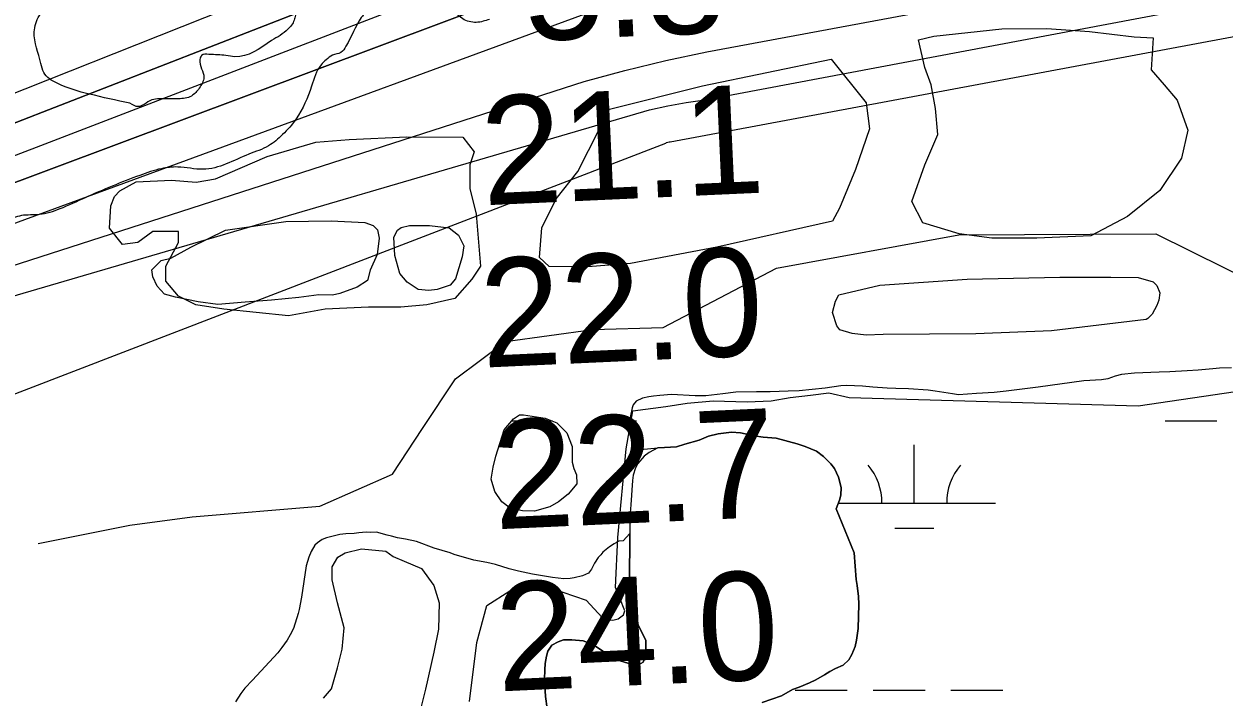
# Model space of a CAD drawing. Extents: x 3445503 to 3483459, y 540493 to 566012.
# Drawn here: x 3461717 to 3462457, y 549802 to 550217 of the extents above; entities that cross this region are included whole.
import ezdxf

# ---------------------------------------------------------------- set-up
doc = ezdxf.new("R2010")
doc.units = 0
for name, color, linetype in [('V-RIVR-EDGE', 7, 'Continuous'), ('V-RIVR-RANG', 7, 'Continuous'), ('V-ROAD-CNTR', 7, 'Continuous'), ('V-SITE-VEGE', 7, 'Continuous'), ('V-TOPO-DPTH', 7, 'Continuous'), ('V-TOPO-MINR', 7, 'Continuous'), ('V-TOPO-WATR', 7, 'Continuous'), ('V-WETL-SWMP', 7, 'Continuous')]:
    doc.layers.add(name, color=color, linetype=linetype)

msp = doc.modelspace()

# ---------------------------------------------------------------- linework, layer by layer
at = {"layer": 'V-RIVR-EDGE'}
for points in [[(3462003.75, 550220.36), (3461995.59, 550218.5), (3461987.25, 550220.6), (3461977.55, 550232.1), (3461968.87, 550238.38), (3461961.92, 550239.44), (3461951.83, 550237.38), (3461942.09, 550233.58), (3461930.95, 550228.39), (3461924.68, 550221.45), (3461915.25, 550203.75), (3461912.11, 550199.93), (3461906.89, 550198.2), (3461903.06, 550195.43), (3461899.93, 550192.31), (3461893.98, 550179.12), (3461884.55, 550158.98), (3461876.18, 550149.26), (3461867.47, 550142.33), (3461855.29, 550137.15), (3461827.11, 550127.83), (3461811.47, 550129.26), (3461801.39, 550128.24), (3461788.17, 550124.11), (3461754.41, 550110.28), (3461738.75, 550103.37), (3461726.23, 550099.92), (3461715.1, 550099.26), (3461705.71, 550096.15), (3461691.09, 550090.62)], [(3461782.02, 550168.62), (3461757, 550174.24), (3461737.21, 550180.9), (3461728.88, 550187.52), (3461727.15, 550193.09), (3461723.03, 550212.56), (3461726.18, 550222.64), (3461732.46, 550228.18), (3461741.15, 550229.21), (3461798.88, 550238.8), (3461833.3, 550242.88), (3461847.55, 550241.46), (3461862.15, 550238.99), (3461871.88, 550236.18), (3461882.29, 550229.2), (3461884.01, 550222.94), (3461883.31, 550219.82), (3461879.47, 550214.26), (3461869.37, 550207.34)], [(3461869.37, 550207.34), (3461846.75, 550197.31), (3461841.19, 550198.02), (3461830.76, 550198.74), (3461826.24, 550198.06), (3461825.19, 550195.63), (3461827.6, 550184.5), (3461824.8, 550177.9), (3461819.92, 550173.04), (3461811.92, 550171.32), (3461800.1, 550171.35), (3461795.58, 550170.67), (3461790.71, 550167.9), (3461787.23, 550166.52), (3461782.02, 550168.62)]]:
    msp.add_spline(points, degree=3, dxfattribs=at)
at = {"layer": 'V-ROAD-CNTR'}
msp.add_lwpolyline([(3461725.46, 549897.03), (3461781.87, 549908.24), (3461820.46, 549913.49), (3461899.12, 549919.96), (3461943.97, 549939.85), (3461962.47, 549968), (3461982.85, 549998.56), (3462013.58, 550021.61), (3462067.41, 550028.97), (3462110.82, 550030.23), (3462180.76, 550066.89), (3462293.12, 550087.39), (3462414.57, 550087.95), (3462478.92, 550056.07)], dxfattribs=at)
at = {"layer": 'V-SITE-VEGE'}
for points in [[(3462412.98, 550208.98), (3462411.78, 550189.21), (3462419.75, 550179.9), (3462427.73, 550170.59), (3462434.38, 550151.96), (3462430.39, 550134.67), (3462417.09, 550114.71), (3462397.15, 550098.75), (3462374.54, 550086.77), (3462341.3, 550085.44), (3462313.38, 550085.44), (3462293.43, 550088.1), (3462270.83, 550094.76), (3462264.18, 550108.06), (3462272.16, 550130.68), (3462280.13, 550149.3), (3462278.8, 550165.27), (3462276.14, 550179.9), (3462272.16, 550190.55), (3462268.19, 550207.75), (3462277.7, 550209.88), (3462319.54, 550214.54), (3462347.44, 550214.63), (3462373.72, 550212.76), (3462401.3, 550209.59)], [(3462215.17, 550095.9), (3462143.96, 550079.77), (3462090.65, 550069.66), (3462064.38, 550067.59), (3462040.5, 550067.92), (3462034.51, 550073.48), (3462036.05, 550091.79), (3462044.75, 550109.73), (3462058.24, 550126.49), (3462077.8, 550164.85), (3462135.05, 550179.29), (3462214.48, 550195.75), (3462236.06, 550168.81), (3462238.1, 550152.9), (3462229.41, 550127.79), (3462219.53, 550103.88)], [(3461987.21, 550147.71), (3461994.24, 550138.66), (3461991.58, 550130.68), (3461991.58, 550116.04), (3461995.57, 550100.08), (3461998.23, 550068.15), (3461992.91, 550060.16), (3461982.28, 550048.19), (3461964.99, 550044.2), (3461949.03, 550042.87), (3461929.09, 550042.87), (3461902.5, 550041.54), (3461879.89, 550037.55), (3461840, 550041.54), (3461822.71, 550044.2), (3461812.07, 550049.52), (3461804.1, 550058.83), (3461804.1, 550068.15), (3461812.07, 550082.78), (3461812.07, 550089.43), (3461796.12, 550089.43), (3461786.81, 550082.78), (3461777.5, 550081.45), (3461769.38, 550091.6), (3461770.31, 550105.23), (3461772.56, 550111.08), (3461775.79, 550114.66), (3461785.84, 550120.2), (3461807.57, 550121.23), (3461822.82, 550119.98), (3461834.82, 550121.96), (3461866.57, 550135.68), (3461896.71, 550144.53), (3461917.15, 550146.21), (3461952.83, 550147.94)]]:
    msp.add_lwpolyline(points, close=True, dxfattribs=at)
for points in [[(3462461.35, 550005.4), (3462453.81, 550005.23), (3462449.75, 550004.78), (3462440.62, 550003.89), (3462433.96, 550003.58), (3462423.23, 550002.82), (3462416.71, 550002.66), (3462401.35, 550002.03), (3462393.52, 550001.28), (3462389.61, 550000.26), (3462384.98, 549998.65), (3462381.06, 549998.06), (3462370.2, 549997.45), (3462342.08, 549993.45), (3462322.38, 549990.93), (3462314.84, 549990.18), (3462303.97, 549989.57), (3462292.96, 549988.81), (3462289.19, 549989.24), (3462278.6, 549990.94), (3462274.25, 549991.51), (3462262.07, 549992.49), (3462254.38, 549992.61), (3462248.88, 549992.89), (3462240.18, 549993.44), (3462233.8, 549994), (3462223.79, 549994.41), (3462220.32, 549994.25), (3462210.61, 549992.92), (3462194.67, 549991.28), (3462187.85, 549990.97), (3462176.69, 549990.65), (3462168.43, 549990.62), (3462155.68, 549990.3), (3462147.7, 549989.4), (3462137.13, 549988.06), (3462130.6, 549988.05)], [(3462130.6, 549988.05), (3462115.96, 549989.02), (3462108.86, 549988.27), (3462104.95, 549987.97), (3462101.9, 549987.53), (3462097.99, 549986.65), (3462094.08, 549984.75), (3462092.35, 549982.57), (3462091.63, 549980.68), (3462090.63, 549975.75), (3462090.78, 549972.71), (3462091.08, 549970.24), (3462092.4, 549966.48), (3462093.56, 549964.31), (3462095.6, 549959.82), (3462096.78, 549955.04), (3462107.43, 549956.08), (3462111.63, 549956.24), (3462119.02, 549956.69), (3462124.24, 549958.31), (3462132.93, 549960.79), (3462138.86, 549963.13), (3462144.66, 549964.74), (3462152.92, 549965.78), (3462158.43, 549965.22), (3462166.84, 549963.36), (3462172.5, 549962.65), (3462180.47, 549961.95), (3462193.53, 549958.51), (3462198.31, 549956.93), (3462205.43, 549953.9), (3462209.64, 549950.72), (3462214.15, 549946.25), (3462216.48, 549943.21), (3462218.96, 549937.85), (3462220.57, 549931.62), (3462220.44, 549926.84), (3462219.58, 549923.79), (3462217.42, 549918.42), (3462228.66, 549891.35), (3462229.72, 549874.83), (3462230.46, 549871.06), (3462231.2, 549864.4), (3462231.51, 549859.61), (3462230.97, 549844.53), (3462230.12, 549837.43), (3462229.12, 549833.37), (3462227.25, 549828.43), (3462225.37, 549825.24), (3462221.76, 549822.04), (3462216.98, 549819.85), (3462213.51, 549818.1), (3462210.33, 549815.92), (3462204.97, 549812.86), (3462201.06, 549810.96), (3462194.69, 549808.33), (3462190.64, 549807.02), (3462183.69, 549802.94), (3462171.96, 549798.99)], [(3462095.64, 549822.1), (3462098.39, 549823.7), (3462100.12, 549827.62), (3462100.09, 549837.34), (3462095.86, 549845.88), (3462092.07, 549855.14), (3462091.48, 549858.77), (3462090.14, 549871.95), (3462090.1, 549883.4), (3462090.36, 549892.25), (3462090.33, 549903.16), (3462086.19, 549898.65), (3462083.58, 549898.5), (3462080.54, 549896.89), (3462077.79, 549895), (3462073.6, 549891.66), (3462072.29, 549890.06), (3462070.71, 549888.46), (3462068.4, 549884.97), (3462066.67, 549881.2), (3462064.79, 549878.73), (3462061.17, 549877.12), (3462055.96, 549875.8), (3462053.49, 549875.36), (3462049.58, 549875.2), (3462042.62, 549876.06), (3462030.29, 549878.05), (3462021.59, 549879.91), (3462015.93, 549881.48), (3462007.51, 549884.07), (3462002, 549885.36), (3461994.17, 549886.79), (3461981.98, 549890.23), (3461979.52, 549891.23), (3461969.65, 549894.1), (3461958.77, 549898.28), (3461951.95, 549899.7), (3461947.02, 549900.56), (3461943.39, 549901.57), (3461940.64, 549902.14), (3461933.96, 549904), (3461930.34, 549903.85), (3461927.73, 549903.98), (3461923.23, 549903.68), (3461920.19, 549903.24), (3461915.12, 549902.93), (3461911.35, 549902.49), (3461903.24, 549900.43), (3461900.49, 549899.56), (3461897.6, 549897.52), (3461896.01, 549895.92), (3461893.7, 549892.14), (3461892.4, 549888.66), (3461890.68, 549883.15), (3461887.84, 549864), (3461886.27, 549856.32), (3461885.69, 549853.85), (3461882.82, 549844.57), (3461880.8, 549840.64), (3461878.93, 549837.31), (3461875.75, 549832.8), (3461873.3, 549829.6), (3461857.54, 549812.74), (3461852.78, 549807.8), (3461850.32, 549804.46), (3461847.15, 549799.38)], [(3462039.19, 549795.27), (3462038.3, 549802.66), (3462037.69, 549813.38), (3462037.81, 549819.04), (3462038.09, 549822.95), (3462038.8, 549827.45), (3462039.66, 549830.64), (3462042.12, 549834.27), (3462046.17, 549836.31), (3462049.36, 549837.62), (3462054.43, 549837.64), (3462061.39, 549836.93), (3462064.73, 549835.64), (3462069.81, 549833.19), (3462078.23, 549827.56), (3462081.57, 549825.54), (3462089.12, 549823.1), (3462095.64, 549822.1)]]:
    msp.add_lwpolyline(points, dxfattribs=at)
at = {"layer": 'V-TOPO-DPTH'}
for points in [[(3460826.61, 549947.36), (3461361.19, 550029.12), (3461371.44, 550030.75), (3461381.68, 550032.46), (3461391.9, 550034.29), (3461402.1, 550036.21), (3462106.66, 550310.78), (3462139.67, 550316.11), (3462172.7, 550321.33), (3462204.17, 550326.22), (3462244.98, 550332.83), (3462841.69, 550452.28), (3463001.94, 550483.79), (3463015.58, 550486.53), (3463029.21, 550489.34), (3463042.81, 550492.26), (3463056.4, 550495.25), (3463082.34, 550501.06), (3463096.66, 550504.41), (3463110.93, 550507.93), (3463641.78, 550595.69), (3463666.23, 550597.32), (3463690.7, 550598.76), (3463850.95, 550607.3)], [(3463850.95, 550607.3), (3463690.7, 550598.76), (3463666.23, 550597.32), (3463641.78, 550595.69), (3463110.93, 550507.93), (3463096.66, 550504.41), (3463082.34, 550501.06), (3463056.4, 550495.25), (3463042.81, 550492.26), (3463029.21, 550489.34), (3463015.58, 550486.53), (3463001.94, 550483.79), (3462841.69, 550452.28), (3462244.98, 550332.83), (3462204.17, 550326.22), (3462172.7, 550321.33), (3462139.67, 550316.11), (3462106.66, 550310.78), (3461402.1, 550036.21), (3461391.9, 550034.29), (3461381.68, 550032.46), (3461371.44, 550030.75), (3461361.19, 550029.12), (3460826.61, 549947.36)], [(3460796.68, 549887), (3461333.7, 549993.24), (3461359, 549997.61), (3461384.27, 550002.09), (3461409.51, 550006.76), (3462097.68, 550264.71), (3462108.77, 550266.64), (3462119.87, 550268.5), (3462864.92, 550401.86), (3462898.89, 550408.81), (3462949.81, 550419.38), (3462966.81, 550422.78), (3462983.82, 550426.13), (3462991.05, 550427.53), (3463642.04, 550570.24), (3463653.7, 550570.91), (3463665.37, 550571.48), (3464200.45, 550593.79)], [(3464200.45, 550593.79), (3463665.37, 550571.48), (3463653.7, 550570.91), (3463642.04, 550570.24), (3462991.05, 550427.53), (3462983.82, 550426.13), (3462966.81, 550422.78), (3462949.81, 550419.38), (3462898.89, 550408.81), (3462864.92, 550401.86), (3462119.87, 550268.5), (3462108.77, 550266.64), (3462097.68, 550264.71), (3461409.51, 550006.76), (3461384.27, 550002.09), (3461359, 549997.61), (3461333.7, 549993.24), (3460796.68, 549887)], [(3459211.38, 549345.72), (3459924.71, 549586.06), (3459936.94, 549589.12), (3460800.63, 549811.2), (3461414.15, 549976.77), (3461441.4, 549981.97), (3462062.16, 550182.04), (3462087.24, 550188.76), (3462112.44, 550194.95), (3462137.83, 550200.35), (3463061.3, 550371.99), (3463612.81, 550520.65), (3463627.71, 550525.32), (3463642.71, 550529.62), (3463657.86, 550533.37), (3463673.11, 550536.73), (3463688.48, 550539.38), (3463703.91, 550541.45), (3463719.44, 550542.63), (3463735.03, 550543.24)]]:
    msp.add_lwpolyline(points, dxfattribs=at)
at = {"layer": 'V-TOPO-MINR'}
for points in [[(3460826.61, 549947.36), (3461361.19, 550029.12), (3461371.44, 550030.75), (3461381.68, 550032.46), (3461391.9, 550034.29), (3461402.1, 550036.21), (3462106.66, 550310.78), (3462139.67, 550316.11), (3462172.7, 550321.33), (3462204.17, 550326.22), (3462244.98, 550332.83), (3462841.69, 550452.28), (3463001.94, 550483.79), (3463015.58, 550486.53), (3463029.21, 550489.34), (3463042.81, 550492.26), (3463056.4, 550495.25), (3463082.34, 550501.06), (3463096.66, 550504.41), (3463110.93, 550507.93), (3463641.78, 550595.69), (3463666.23, 550597.32), (3463690.7, 550598.76), (3463850.95, 550607.3)], [(3460819.02, 549919.51), (3461347.41, 550011.27), (3461365.2, 550014.22), (3461382.97, 550017.29), (3461400.71, 550020.52), (3461418.43, 550023.87), (3462107.7, 550289.11), (3462129.95, 550292.77), (3462152.21, 550296.35), (3463030.72, 550462.58), (3463057.52, 550468.3), (3463084.29, 550474.15), (3463139.15, 550486.38), (3463641.91, 550582.76), (3463659.88, 550583.88), (3463677.85, 550584.84), (3463985.31, 550599.4)], [(3460773.79, 549852.53), (3461385.57, 549986.88), (3461418.29, 549993.01), (3461451, 549999.24), (3462105.17, 550239.69), (3462107.58, 550240.52), (3462110, 550241.3), (3462112.44, 550242.02), (3462114.9, 550242.69), (3462117.37, 550243.29), (3462119.85, 550243.85), (3462122.35, 550244.34), (3462124.86, 550244.78), (3462129.36, 550245.52), (3462132.54, 550246.04), (3462135.72, 550246.56), (3462138.9, 550247.09), (3463034.12, 550404.13), (3463040.52, 550405.37), (3463046.91, 550406.63), (3463653.21, 550558.59), (3464432.27, 550586.79)], [(3459211.38, 549345.72), (3459924.71, 549586.06), (3459936.94, 549589.12), (3460800.63, 549811.2), (3461414.15, 549976.77), (3461441.4, 549981.97), (3462062.16, 550182.04), (3462087.24, 550188.76), (3462112.44, 550194.95), (3462137.83, 550200.35), (3463061.3, 550371.99), (3463612.81, 550520.65), (3463627.71, 550525.32), (3463642.71, 550529.62), (3463657.86, 550533.37), (3463673.11, 550536.73), (3463688.48, 550539.38), (3463703.91, 550541.45), (3463719.44, 550542.63), (3463735.03, 550543.24)], [(3460771.44, 549971.49), (3461212, 550024.88), (3461254.12, 550030.39), (3461296.23, 550036.04), (3461375.03, 550046.79), (3461377.72, 550047.18), (3461380.4, 550047.6), (3461383.08, 550048.07), (3461385.75, 550048.56), (3461402.47, 550051.81), (3461404.55, 550052.33), (3461406.56, 550053), (3461410.37, 550054.91), (3461411.7, 550056.22), (3462105.63, 550332), (3462122.1, 550334.61), (3462138.59, 550337.17), (3462141.52, 550337.62), (3462156.53, 550340.02), (3462171.51, 550342.55), (3462186.46, 550345.27), (3463031.03, 550517.1)], [(3459155.64, 549293.25), (3459905.81, 549540.06), (3459920.2, 549545.16), (3459934.63, 549550.14), (3459949.08, 549555.05), (3460803.93, 549764.42), (3461388.2, 549956.36), (3461392.75, 549957.21), (3461397.29, 549958.07), (3462102.29, 550164.56), (3462113.64, 550166.95), (3462125.07, 550168.97), (3462136.55, 550170.74), (3463026.5, 550338.47), (3463037.8, 550339.99), (3463049.11, 550341.47), (3463060.43, 550342.92), (3463631.14, 550468.86), (3463643.23, 550470.52), (3463655.39, 550471.51), (3463667.59, 550472.05), (3464480.31, 550485.96)], [(3461397.55, 549766.98), (3461308.28, 549824.43), (3461304.5, 549829.69), (3461303.07, 549834.79), (3461305.17, 549839.65), (3461309.62, 549844.35), (3461319.07, 549848.47), (3461328.64, 549852.24), (3461338.39, 549855.5), (3461348.27, 549858.42), (3461378.69, 549866.52), (3461387.12, 549868.67), (3461395.57, 549870.72), (3461404.06, 549872.6), (3461412.58, 549874.37), (3462112.46, 550143.93), (3462112.52, 550144.01), (3462112.73, 550144.24), (3462112.81, 550144.3), (3462114.42, 550144.73), (3462114.83, 550144.8), (3462115.04, 550144.83), (3463032.58, 550316.44)]]:
    msp.add_lwpolyline(points, dxfattribs=at)
at = {"layer": 'V-TOPO-WATR'}
msp.add_lwpolyline([(3460796.68, 549887), (3461333.7, 549993.24), (3461359, 549997.61), (3461384.27, 550002.09), (3461409.51, 550006.76), (3462097.68, 550264.71), (3462108.77, 550266.64), (3462119.87, 550268.5), (3462864.92, 550401.86), (3462898.89, 550408.81), (3462949.81, 550419.38), (3462966.81, 550422.78), (3462983.82, 550426.13), (3462991.05, 550427.53), (3463642.04, 550570.24), (3463653.7, 550570.91), (3463665.37, 550571.48), (3464200.45, 550593.79)], dxfattribs=at)
at = {"layer": 'V-WETL-SWMP'}
for p, q in [((3462017.41, 549972.59), (3462042.52, 549972.59)), ((3462091.09, 549972.62), (3462094.37, 549972.62)), ((3462420.28, 549972.62), (3462452.28, 549972.62)), ((3462265.68, 549921.88), (3462265.68, 549957.88)), ((3462218.81, 549921.88), (3462315.68, 549921.88)), ((3462253.68, 549906.45), (3462277.68, 549906.45)), ((3462192.28, 549806.45), (3462224.28, 549806.45)), ((3462240.28, 549806.45), (3462272.28, 549806.45)), ((3462288.28, 549806.45), (3462320.28, 549806.45))]:
    msp.add_line(p, q, dxfattribs=at)
for points in [[(3461930.21, 550065.53), (3461928.6, 550059.35), (3461922.12, 550055.12), (3461911.43, 550051.19), (3461906.89, 550050.2), (3461898.45, 550050.5), (3461886.12, 550048.84), (3461869.25, 550047.17), (3461853.02, 550045.83), (3461836.15, 550044.48), (3461824.13, 550046.07), (3461810.17, 550048.95), (3461803.35, 550050.87), (3461798.79, 550055.73), (3461796.18, 550061.56), (3461795.52, 550065.78), (3461801.34, 550071.64), (3461807.18, 550072.95), (3461819.49, 550079.81), (3461840.88, 550090.26), (3461878.19, 550095.56), (3461906.1, 550095.96), (3461926.88, 550095.05), (3461932.08, 550093.12), (3461934.68, 550090.53), (3461935.67, 550085.34), (3461934.4, 550075.28)], [(3461966.24, 550052.99), (3461959.74, 550053.62), (3461952.91, 550058.15), (3461948.35, 550063.65), (3461945.4, 550074.68), (3461944.71, 550086.04), (3461946.98, 550090.27), (3461949.24, 550091.9), (3461954.43, 550093.21), (3461966.77, 550093.25), (3461978.79, 550091.66), (3461984.64, 550087.13), (3461987.91, 550080.65), (3461986.96, 550073.83), (3461982.77, 550060.18), (3461979.54, 550056.28), (3461971.43, 550053.66)], [(3462217.17, 550046.57), (3462219.11, 550050.47), (3462244.41, 550056.39), (3462298.27, 550060.11), (3462355.39, 550061.25), (3462386.88, 550061.35), (3462403.75, 550061.07), (3462412.85, 550058.5), (3462415.13, 550056.24), (3462417.09, 550051.7), (3462416.45, 550047.15), (3462415.16, 550043.9), (3462412.26, 550038.38), (3462409.67, 550035.77), (3462408.7, 550035.12), (3462350.3, 550028.13), (3462303.57, 550026.38), (3462246.45, 550025.88), (3462236.06, 550025.53), (3462227.29, 550026.48), (3462219.82, 550028.73), (3462217.87, 550031.32), (3462215.25, 550039.42)], [(3462054.72, 549947.17), (3462055.71, 549943.28), (3462057.34, 549939.39), (3462057.68, 549933.88), (3462052.18, 549927.37), (3462046.35, 549922.81), (3462040.85, 549919.55), (3462031.44, 549916.92), (3462023.98, 549917.22), (3462016.51, 549918.82), (3462011.3, 549922.7), (3462007.06, 549929.18), (3462004.77, 549936.64), (3462006.05, 549944.11), (3462007.65, 549950.93), (3462012.8, 549967.17), (3462018.62, 549974.01), (3462022.18, 549976.29), (3462024.78, 549976.3), (3462038.09, 549974.39), (3462045.24, 549971.49), (3462051.42, 549965.34), (3462054.69, 549956.91)]]:
    msp.add_lwpolyline(points, close=True, dxfattribs=at)
for points in [[(3461991.43, 549799.6), (3461995.87, 549835.96), (3462002.18, 549858.73), (3462016.21, 549867.81), (3462041.8, 549869.46), (3462063.26, 549862.04), (3462073.16, 549851.31), (3462075.45, 549850.38), (3462079.76, 549849.66), (3462083.06, 549850.48), (3462086.37, 549852.96), (3462087.19, 549855.43), (3462084.17, 549863.29), (3462081.38, 549869.92), (3462082.77, 549900.61), (3462088, 549955.39), (3462092.19, 549978.76), (3462112.42, 549981.55), (3462125.68, 549983.64), (3462141.73, 549985.04), (3462162.66, 549984.34), (3462177.31, 549985.04), (3462189.17, 549987.13), (3462201.73, 549988.53), (3462212.9, 549989.92), (3462225.45, 549987.13), (3462403.72, 549981.91), (3462497.15, 549995.81)], [(3462217.42, 549918.42), (3462219.58, 549923.79), (3462220.44, 549926.84), (3462220.57, 549931.62), (3462218.96, 549937.85), (3462216.48, 549943.21), (3462214.15, 549946.25), (3462209.64, 549950.73), (3462205.43, 549953.9), (3462198.31, 549956.93), (3462193.53, 549958.51), (3462180.47, 549961.95), (3462172.5, 549962.65), (3462166.84, 549963.36), (3462158.43, 549965.22), (3462152.92, 549965.78), (3462144.66, 549964.74), (3462138.86, 549963.13), (3462132.93, 549960.79), (3462124.24, 549958.3), (3462119.02, 549956.69), (3462111.63, 549956.24), (3462107.43, 549956.08), (3462102.22, 549953.17), (3462099.18, 549950.84), (3462095.28, 549946.33), (3462093.69, 549943.72), (3462092.26, 549939.22), (3462091.83, 549935.89), (3462090.86, 549920.95), (3462090.44, 549916.02), (3462090.32, 549908.05), (3462090.36, 549892.25), (3462090.1, 549883.4), (3462090.13, 549871.95), (3462091.48, 549858.77), (3462092.07, 549855.14), (3462095.86, 549845.88), (3462100.09, 549837.34), (3462100.12, 549827.62), (3462098.39, 549823.7), (3462095.64, 549822.1), (3462089.12, 549823.1), (3462081.57, 549825.54), (3462078.23, 549827.56), (3462069.81, 549833.19), (3462064.73, 549835.64), (3462061.39, 549836.93), (3462054.43, 549837.64), (3462049.36, 549837.62), (3462046.17, 549836.31), (3462042.12, 549834.27), (3462039.66, 549830.64), (3462038.8, 549827.45), (3462038.09, 549822.95), (3462037.81, 549819.03), (3462037.69, 549813.38), (3462038.3, 549802.66), (3462039.19, 549795.27)], [(3462230.46, 549871.06), (3462229.72, 549874.83), (3462228.66, 549891.35), (3462217.42, 549918.42)], [(3461901.37, 549801.53), (3461906.22, 549807.39), (3461910.08, 549820.38), (3461912.96, 549831.75), (3461914.22, 549845.07), (3461909.96, 549860.31), (3461906.67, 549874.58), (3461906.65, 549882.7), (3461910.2, 549888.55), (3461914.74, 549891.16), (3461924.79, 549893.79), (3461939.73, 549892.21), (3461944.28, 549888.98), (3461951.11, 549886.08), (3461961.83, 549881.56), (3461969.33, 549871.2), (3461972.61, 549860.49), (3461972.33, 549844.26), (3461969.45, 549829.97), (3461964.33, 549807.23), (3461960.47, 549792.29)], [(3462171.96, 549798.99), (3462183.69, 549802.94), (3462190.64, 549807.02), (3462194.69, 549808.33), (3462201.06, 549810.96), (3462204.97, 549812.86), (3462210.33, 549815.92), (3462213.51, 549818.1), (3462216.98, 549819.85), (3462221.76, 549822.04), (3462225.37, 549825.24), (3462227.25, 549828.43), (3462229.12, 549833.37), (3462230.12, 549837.43), (3462230.97, 549844.53), (3462231.51, 549859.61), (3462231.2, 549864.39), (3462230.46, 549871.06)]]:
    msp.add_lwpolyline(points, dxfattribs=at)
for centre, start, end in [((3462210.44, 549922.35), 359.22818, 40.77184), ((3462320.93, 549922.35), 139.22817, 180.77183)]:
    msp.add_arc(centre, 35.25, start, end, dxfattribs=at)

# ---------------------------------------------------------------- texts
at = {"layer": 'V-RIVR-RANG'}
for s, p in [('5.8', (3462025.98, 550206.89)), ('21.1', (3461999.96, 550105.6)), ('22.0', (3461999.49, 550005.48)), ('22.7', (3462007.2, 549905.72)), ('24.0', (3462009.1, 549805.71))]:
    msp.add_text(s, height=67, rotation=2.60833, dxfattribs=at).set_placement(p)

doc.saveas('drawing.dxf')
